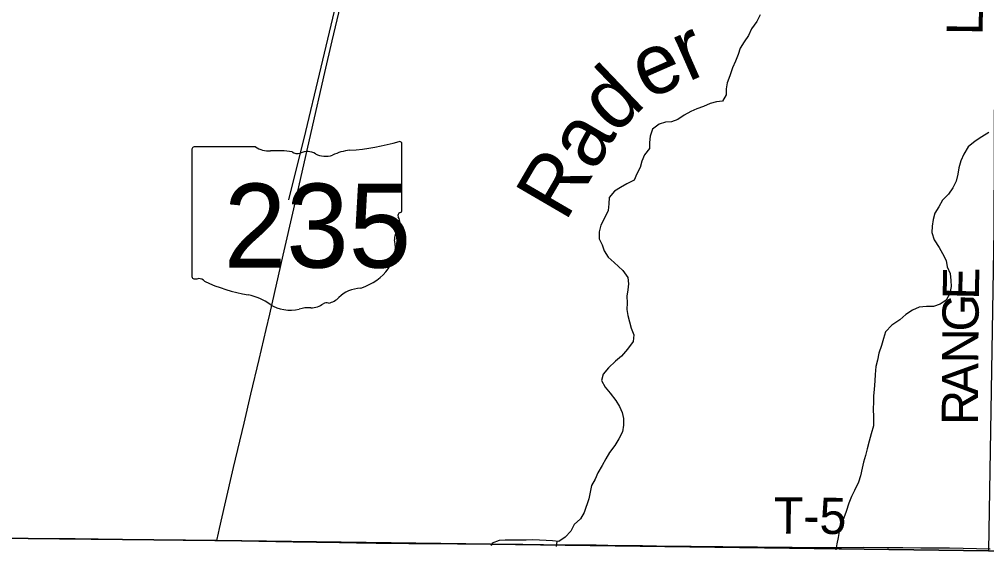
# Model space of a CAD drawing. Extents: x 1443599 to 1910620, y 1028088 to 1361369.
# Drawn here: x 1611994 to 1620011, y 1156490 to 1161008 of the extents above; entities that cross this region are included whole.
import ezdxf

# ---------------------------------------------------------------- set-up
doc = ezdxf.new("R2010")
doc.units = 0
for name, color, linetype in [('GM_X_Adjacent_County', 7, 'Continuous'), ('GM_X_County', 7, 'Continuous'), ('GM_X_Minor_River', 7, 'Continuous'), ('GM_X_Minor_River_Text', 7, 'Continuous'), ('GM_X_State_Location', 7, 'Continuous'), ('GM_X_State_Route', 7, 'Continuous'), ('GM_X_State_Shield', 7, 'Continuous'), ('GM_X_Township', 7, 'Continuous'), ('GM_X_Township_Road', 7, 'Continuous'), ('GM_X_Township_Road_Text', 7, 'Continuous')]:
    doc.layers.add(name, color=color, linetype=linetype)

msp = doc.modelspace()

# ---------------------------------------------------------------- linework, layer by layer
at = {"layer": 'GM_X_Adjacent_County'}
msp.add_lwpolyline([(1610761.8, 1156721.2), (1613631.7, 1156690), (1620027, 1156604.2), (1622573.8, 1156579.6), (1625187.6, 1156563.7), (1625342, 1156562.8), (1630463.6, 1156531.7), (1630659.9, 1156530.5), (1631321.7, 1156526.4), (1635964.6, 1156489.9)], dxfattribs=at)
at = {"layer": 'GM_X_County'}
msp.add_lwpolyline([(1635964.6, 1156489.9), (1631321.7, 1156526.4), (1630659.9, 1156530.5), (1630463.6, 1156531.7), (1625342, 1156562.8), (1625187.6, 1156563.7), (1622573.8, 1156579.6), (1620027, 1156604.2), (1613631.7, 1156690), (1610761.8, 1156721.2)], dxfattribs=at)
at = {"layer": 'GM_X_Minor_River'}
for points in [[(1618313.9, 1161818.7), (1615942.9, 1161842.9), (1614753.7, 1161845), (1614749.1, 1161768.9), (1614756.9, 1161728.8), (1614748.5, 1161678.7), (1614618.4, 1161134.6), (1614480, 1160554.3), (1614366.5, 1160078.2), (1614224.2, 1159514)], [(1618133.3, 1161044.6), (1618104.9, 1160990.6), (1618062.4, 1160930.8), (1618036, 1160874.9), (1618001.5, 1160821), (1617967.1, 1160769.1), (1617950.7, 1160717.2), (1617928.3, 1160663.2), (1617905.9, 1160605.3), (1617883.4, 1160541.3), (1617860.9, 1160483.3), (1617852.6, 1160433.3), (1617852.2, 1160383.2), (1617821.8, 1160331.3), (1617771.7, 1160325.6), (1617719.5, 1160309.9), (1617665.3, 1160286.3), (1617609.1, 1160266.6)], [(1617609.1, 1160266.6), (1617558.9, 1160244.9), (1617504.6, 1160215.2), (1617452.3, 1160179.5), (1617400.1, 1160159.8), (1617348, 1160156.1), (1617295.9, 1160138.5), (1617241.5, 1160098.8), (1617221.1, 1160040.8), (1617216.7, 1159988.7), (1617216.3, 1159938.6), (1617175.9, 1159884.8), (1617153.5, 1159832.8), (1617139.1, 1159780.8), (1617112.7, 1159728.9), (1617088.3, 1159677), (1617028, 1159645.3), (1616975.8, 1159615.6), (1616925.5, 1159585.9), (1616881.1, 1159532.1), (1616880.7, 1159480), (1616874.3, 1159423.9), (1616845.8, 1159366), (1616813.3, 1159302.1), (1616800.9, 1159248.1), (1616800.5, 1159189.9), (1616824.2, 1159139.7), (1616841.8, 1159089.5), (1616873.5, 1159039.1), (1616925.2, 1158992.7), (1616994.8, 1158926.1), (1617036.4, 1158869.7), (1617042.1, 1158817.6), (1617037.7, 1158767.5), (1617029.3, 1158713.4), (1617030.9, 1158659.3), (1617028.5, 1158605.2), (1617036.2, 1158555.1), (1617049.8, 1158500.9), (1617063.4, 1158448.7), (1617087.1, 1158394.4), (1617080.7, 1158338.3), (1617034.2, 1158276.5), (1616985.7, 1158218.7), (1616935.4, 1158177), (1616876.9, 1158121.2), (1616832.5, 1158067.4), (1616818.1, 1158015.4), (1616849.7, 1157961.1), (1616891.4, 1157910.7), (1616937, 1157850.3), (1616966.7, 1157800), (1616990.4, 1157749.7), (1617000, 1157699.6), (1617001.6, 1157645.4), (1616993.2, 1157589.4), (1616962.8, 1157531.4), (1616930.4, 1157477.6), (1616883.9, 1157419.8), (1616855.5, 1157367.8), (1616823.1, 1157311.9), (1616788.6, 1157252), (1616766.2, 1157198.1), (1616735.8, 1157146.2), (1616725.4, 1157090.1), (1616713, 1157034.1), (1616676.1, 1156922.1), (1616643.7, 1156868.2), (1616591.3, 1156822.5), (1616564.9, 1156768.5), (1616516.5, 1156716.8), (1616464.2, 1156681), (1616412.2, 1156687.4), (1616360.2, 1156689.8), (1616305.3, 1156692.8), (1616248.1, 1156694.5), (1616194.3, 1156693.8), (1616151.2, 1156693.8), (1616063.9, 1156692.6), (1616019.8, 1156692.6), (1615970.2, 1156690.4), (1615913.6, 1156666.7), (1615905.3, 1156645.7)], [(1620028.3, 1160070.6), (1619971.8, 1160034.2), (1619915.5, 1159998.5), (1619857.1, 1159950.8), (1619822.6, 1159890.9), (1619796.2, 1159837), (1619779.8, 1159779), (1619771.4, 1159724.9), (1619757, 1159668.9), (1619730.5, 1159613), (1619694.1, 1159561.1), (1619645.7, 1159509.3), (1619613.3, 1159455.4), (1619580.9, 1159403.6), (1619566.5, 1159349.6), (1619560.1, 1159293.5), (1619557.7, 1159243.4), (1619577.3, 1159181.1), (1619616.8, 1159118.8), (1619644.5, 1159068.5), (1619674.1, 1159010.1), (1619683.8, 1158958), (1619707.4, 1158901.7), (1619715, 1158845.5), (1619716.6, 1158793.4), (1619706.2, 1158737.4), (1619675.8, 1158681.5), (1619625.5, 1158647.7), (1619571.3, 1158630.1), (1619513.2, 1158628.5), (1619451.1, 1158622.9), (1619396.9, 1158599.2), (1619340.6, 1158563.5), (1619290.2, 1158519.8), (1619223.8, 1158474.1), (1619171.4, 1158420.3), (1619157, 1158364.3), (1619140.5, 1158306.3), (1619116, 1158242.4), (1619105.6, 1158184.3), (1619093.2, 1158132.3), (1619086.7, 1158066.2), (1619084.4, 1158012.1), (1619077.8, 1157940), (1619073.5, 1157887.9), (1619073.1, 1157837.8), (1619070.7, 1157777.7), (1619072.2, 1157715.6), (1619073.7, 1157639.4), (1619053.2, 1157573.4), (1619036.7, 1157513.4), (1619020.3, 1157449.4), (1619007.9, 1157395.3), (1618989.5, 1157339.3), (1618979.1, 1157289.3), (1618966.6, 1157225.3), (1618948.2, 1157173.3), (1618915.7, 1157105.3), (1618891.3, 1157053.4), (1618868.9, 1156999.4), (1618846.4, 1156931.4), (1618828, 1156877.5), (1618797.5, 1156815.5), (1618780.8, 1156715.4), (1618768.4, 1156663.4), (1618759.9, 1156612.2)], [(1616448.7, 1156682.9), (1616444.5, 1156639.3)]]:
    msp.add_lwpolyline(points, dxfattribs=at)
at = {"layer": 'GM_X_State_Route'}
msp.add_lwpolyline([(1613629.5, 1156690.9), (1613643.9, 1156750.8), (1613653.4, 1156790.8), (1613696.4, 1156983.2), (1613769, 1157295.1), (1613856.5, 1157662.5), (1613913.8, 1157902.1), (1613981.7, 1158189.8), (1614039.6, 1158437.7), (1614069.7, 1158565.6), (1614181.1, 1159054), (1614268.5, 1159438.4), (1614413.7, 1160070.6), (1614527.1, 1160567), (1614587, 1160831.3), (1614641.7, 1161063), (1614745.3, 1161519.6), (1614763.8, 1161608.1), (1614777.9, 1161689.2), (1614789, 1161770.7), (1614798.9, 1161860.6), (1614805.8, 1161939.8)], dxfattribs=at)
at = {"layer": 'GM_X_State_Shield'}
for p, q in [((1615165.2, 1159424.7), (1615165.2, 1159977.4)), ((1613425, 1159933.1), (1613425, 1158876.4)), ((1613951.7, 1159951.3), (1613442.1, 1159951.3)), ((1615165, 1159424.8), (1615165.2, 1159424.7))]:
    msp.add_line(p, q, dxfattribs=at)
for centre, major_axis, start_param, end_param in [((1614545.3, 1161391.8), (1845.5, 0), 4.814394, 5.042369), ((1615145.9, 1159979.7), (19.4, 0), 6.141152, 7.989035), ((1613444.9, 1159935.3), (20.2, 0), 1.712693, 3.28349), ((1614073.1, 1160073.9), (195.5, 0), 4.042523, 4.731795), ((1614137.9, 1159358.1), (702, 0), 1.404758, 1.657858), ((1614297.3, 1159940.8), (56.4, 0), 3.836095, 5.185415), ((1614380.1, 1159818.7), (117.3, 0), 0.950623, 2.079405), ((1614531.5, 1159986.2), (141.1, 0), 4.081561, 5.145723), ((1614780.7, 1159628.5), (371.3, 0), 1.699011, 2.107814), ((1615160.7, 1159384.1), (30, 0), 1.883978, 3.671073), ((1615144.5, 1159422.6), (20.7, 0), 5.05454, 6.418171), ((1614970, 1159314.3), (180, 0), 5.934695, 6.695948), ((1615234.6, 1159193.4), (130.9, 0), 2.387724, 3.262537), ((1614648.7, 1159123.1), (461.6, 0), 5.101752, 6.440018), ((1613445.1, 1158874.1), (20.3, 0), 3.00124, 4.508301), ((1613448.2, 1158982.2), (155.2, 0), 4.665946, 4.897461), ((1613479.9, 1158815.5), (56, 0), 0.519207, 1.627899), ((1614186.5, 1159764.8), (1332.7, 0), 4.195997, 4.488961), ((1614843.3, 1158579.8), (252.8, 0), 1.647645, 2.488434), ((1613789.2, 1158401.7), (417, 0), 0.823519, 1.323587), ((1614523, 1158774), (149.1, 0), 4.937069, 5.64225), ((1614240.2, 1158810.2), (264.6, 0), 4.026481, 4.996735), ((1614393.1, 1158444.9), (217.4, 0), 1.495662, 1.94098), ((1614412.4, 1158731.1), (141, 0), 4.691044, 5.507374), ((1614539.9, 1158628.8), (39.7, 0), 1.147584, 2.315152)]:
    msp.add_ellipse(centre, major_axis=major_axis, ratio=0.8, start_param=start_param, end_param=end_param, dxfattribs=at)
at = {"layer": 'GM_X_Township'}
msp.add_lwpolyline([(1620108.8, 1167153.7), (1620105.7, 1164620.9), (1620105.5, 1164446.6), (1620080.9, 1161924.4), (1620071.2, 1159261.5), (1620027, 1156604.2), (1613631.7, 1156690), (1610761.8, 1156721.2), (1609411.4, 1156723.8), (1606803.2, 1156756.9), (1604128.4, 1156782.1), (1602782.5, 1156795.4), (1601464.3, 1156807.2), (1598871.1, 1156830.1), (1598703.3, 1156831.6), (1596136.5, 1156853.1), (1593436.3, 1156867.7), (1590833.4, 1156881.1), (1588075.3, 1156897.6), (1588073.3, 1157104.6), (1588101.2, 1162169.8), (1588095.4, 1164851.7), (1588099.9, 1167517.1)], dxfattribs=at)
at = {"layer": 'GM_X_Township_Road'}
for points in [[(1610757.2, 1156733.2), (1610791.5, 1156732.7), (1611062.2, 1156726.7), (1611530, 1156719.6), (1611981.3, 1156710.2), (1612227.5, 1156707.8), (1612457.3, 1156706.2), (1612646, 1156703.2), (1613138.4, 1156696.1), (1613351.7, 1156693.7), (1613614.3, 1156691.3), (1613629.5, 1156690.9)], [(1613629.5, 1156690.9), (1613835.8, 1156685.9), (1614262.6, 1156679), (1614648.2, 1156672.7), (1614787.7, 1156670.4), (1614951.8, 1156667.7), (1615222.7, 1156664.4), (1615468.8, 1156664.2), (1615624.8, 1156662.7), (1615788.9, 1156662), (1615985.9, 1156660.7), (1616166.4, 1156658.4), (1616511.1, 1156654.9), (1616634.2, 1156653.9), (1616773.7, 1156653.9), (1616970.6, 1156649), (1617159.3, 1156647.5), (1617274.2, 1156646.5), (1617561.4, 1156643), (1617824.1, 1156640.2), (1618398.5, 1156633.7), (1618661.1, 1156631.1), (1618808.8, 1156632.3), (1618989.4, 1156634), (1619186.3, 1156632.3), (1619317.6, 1156632.4), (1619465.3, 1156630.2), (1619703.3, 1156628.7), (1620040.7, 1156620.8)]]:
    msp.add_lwpolyline(points, dxfattribs=at)

# ---------------------------------------------------------------- texts
at = {"layer": 'GM_X_Minor_River_Text'}
for s, height, rotation, p in [('er', 500.25, 23.73761, (1617193.8, 1160338)), ('d', 500.2, 43.73309, (1616928.1, 1160047.2)), ('Ra', 500.23, 59.732, (1616518.9, 1159321.7))]:
    msp.add_text(s, height=height, rotation=rotation, dxfattribs=at).set_placement(p)
at = {"layer": 'GM_X_State_Location'}
for s in ['s', 'r']:
    msp.add_text(s, height=1, dxfattribs=at).set_placement((1614275.5, 1159334.5))
msp.add_text('235', height=1, rotation=0.00001, dxfattribs=at).set_placement((1613922.5, 1159261.8))
at = {"layer": 'GM_X_State_Shield'}
msp.add_text('235', height=696.1, dxfattribs=at).set_placement((1613688.6, 1158951))
at = {"layer": 'GM_X_Township_Road_Text'}
for s, rotation, p in [('LINE', 89.42683, (1619977.8, 1160876.7)), ('E', 88.8385, (1619945.5, 1158683.6)), ('G', 89.58471, (1619943.6, 1158420.7)), ('N', 89.58835, (1619941.7, 1158156.7)), ('A', 89.59264, (1619939.8, 1157892.7)), ('R', 89.59017, (1619938.1, 1157646.3)), ('T-5', 359.42273, (1618245.4, 1156748.8))]:
    msp.add_text(s, height=300, rotation=rotation, dxfattribs=at).set_placement(p)

doc.saveas('drawing.dxf')
